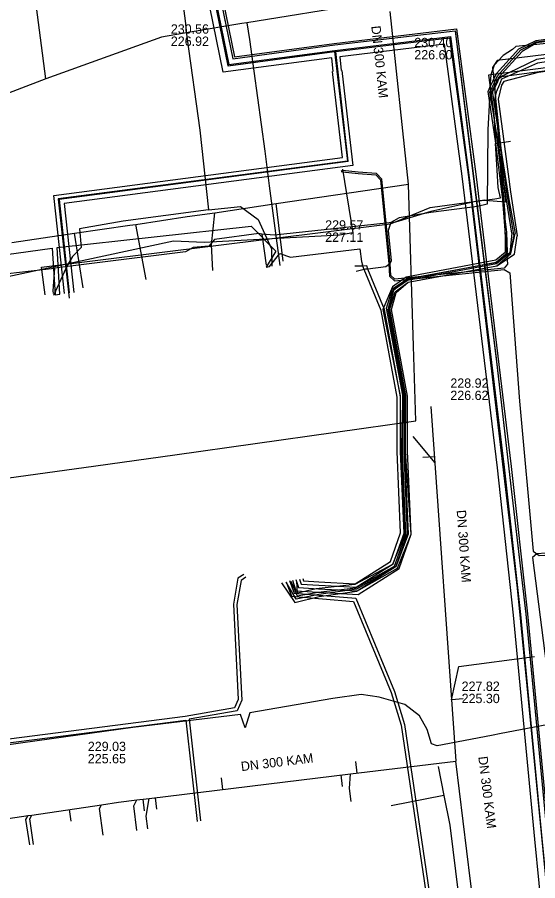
# Model space of a CAD drawing. Extents: x -600309 to -598967, y -1161267 to -1160292.
# Drawn here: x -599195.2 to -599150.5, y -1160662.5 to -1160588.4 of the extents above; entities that cross this region are included whole.
import ezdxf

# ---------------------------------------------------------------- set-up
doc = ezdxf.new("R2010")
doc.units = 0
for name, color, linetype in [('Vrstva 1', 7, 'Continuous'), ('Vrstva 12', 7, 'Continuous'), ('Vrstva 13', 7, 'Continuous'), ('Vrstva 16', 7, 'Continuous'), ('Vrstva 19', 7, 'Continuous'), ('Vrstva 25', 7, 'Continuous'), ('Vrstva 26', 7, 'Continuous'), ('Vrstva 37', 7, 'Continuous'), ('Vrstva 42', 7, 'Continuous'), ('Vrstva 44', 7, 'Continuous'), ('Vrstva 5', 7, 'Continuous'), ('Vrstva 55', 7, 'Continuous'), ('Vrstva 58', 7, 'Continuous'), ('Vrstva 9', 7, 'Continuous')]:
    doc.layers.add(name, color=color, linetype=linetype)

msp = doc.modelspace()

# ---------------------------------------------------------------- linework, layer by layer
at = {"layer": 'Vrstva 1'}
for points in [[(-599161.23, -1160624.38), (-599159.351, -1160626.633)], [(-599157.92, -1160646.98), (-599157.293, -1160644.136), (-599150.803, -1160643.268)]]:
    msp.add_lwpolyline(points, dxfattribs=at)
at = {"layer": 'Vrstva 12'}
for points in [[(-599132.02, -1160590.61), (-599132.84, -1160590.72), (-599135.22, -1160591.06), (-599153.6, -1160593.5), (-599154.04, -1160593.8), (-599154.24, -1160594.55), (-599153.715, -1160599.45)], [(-599155.093, -1160604.091), (-599153.255, -1160604.241), (-599153.715, -1160599.45)], [(-599155.093, -1160604.091), (-599155.84, -1160604.2), (-599159.69, -1160605.07), (-599162.72, -1160605.98), (-599173.1, -1160607.09), (-599174.19, -1160607)], [(-599174.19, -1160607), (-599174.45, -1160606.97), (-599178.26, -1160607.48), (-599178.74, -1160608.03), (-599180.09, -1160608.17), (-599180.74, -1160608.52), (-599188.55, -1160609.5)], [(-599174.19, -1160607), (-599173.83, -1160609.67)], [(-599205.42, -1160610.74), (-599198.28, -1160609.65), (-599195.99, -1160610.39), (-599192, -1160609.93)], [(-599188.55, -1160609.5), (-599192, -1160609.93)], [(-599192, -1160609.93), (-599192.14, -1160611.87), (-599192.11, -1160612.12)]]:
    msp.add_lwpolyline(points, dxfattribs=at)
at = {"layer": 'Vrstva 13'}
for points in [[(-599131.23, -1160590.35), (-599154.76, -1160593.36), (-599154.29, -1160596.71)], [(-599154.29, -1160596.71), (-599154.15, -1160599.22)], [(-599154.15, -1160599.22), (-599152.86, -1160599.04)], [(-599154.02, -1160601.52), (-599154.15, -1160599.22)], [(-599153.93, -1160603.02), (-599154.02, -1160601.52)], [(-599163.66, -1160606.19), (-599163.17, -1160606.13), (-599159.77, -1160604.73), (-599159.55, -1160604.7), (-599155.59, -1160604.16), (-599154.2, -1160603.97), (-599153.71, -1160603.9), (-599153.93, -1160603.02)], [(-599192.78, -1160612.21), (-599193.09, -1160609.85), (-599163.66, -1160606.19)]]:
    msp.add_lwpolyline(points, dxfattribs=at)
at = {"layer": 'Vrstva 16'}
for points in [[(-599192.72, -1160593.69), (-599193.74, -1160585.96), (-599194.03, -1160583.98), (-599194.7, -1160579.39)], [(-599135.52, -1160582.66), (-599135.8, -1160582.7), (-599135.87, -1160582.01), (-599136.2, -1160582.05), (-599146.35, -1160583.08), (-599156.59, -1160584.59), (-599157.48, -1160585.94), (-599165.55, -1160587.28), (-599175.48, -1160588.88)], [(-599175.48, -1160588.88), (-599175.92, -1160588.93), (-599180.35, -1160589.68), (-599182.8, -1160590.09)], [(-599175.48, -1160588.88), (-599175.27, -1160590.3), (-599174.88, -1160593.03), (-599173.95, -1160599.88), (-599173.56, -1160602.86), (-599172.66, -1160609.7)], [(-599182.8, -1160590.09), (-599192.72, -1160593.69), (-599200.89, -1160596.79), (-599201.15, -1160597.07), (-599200.88, -1160599.16), (-599200.44, -1160602.04)]]:
    msp.add_lwpolyline(points, dxfattribs=at)
at = {"layer": 'Vrstva 19'}
for points in [[(-599159.06, -1160652.72), (-599158.59, -1160655.2), (-599158.06, -1160657.74), (-599157.32, -1160663.78)], [(-599158.59, -1160655.2), (-599163.1, -1160656.1)]]:
    msp.add_lwpolyline(points, dxfattribs=at)
at = {"layer": 'Vrstva 25'}
msp.add_line((-599167.927, -1160591.244), (-599167.73, -1160592.998), dxfattribs=at)
for points in [[(-599181.172, -1160572.209), (-599177.028, -1160592.446), (-599167.927, -1160591.244)], [(-599167.927, -1160591.244), (-599158.005, -1160590.051), (-599156.43, -1160601.95), (-599153.397, -1160627.014), (-599151.996, -1160639.664), (-599150.167, -1160658.904), (-599149.063, -1160670.217), (-599148.749, -1160673.414), (-599147.323, -1160684.816), (-599145.49, -1160698.5), (-599141.208, -1160698.107), (-599140.802, -1160702.13), (-599144.819, -1160702.475), (-599143.951, -1160712.399)], [(-599167.73, -1160592.998), (-599167.7, -1160593.264), (-599166.833, -1160600.771), (-599191.595, -1160604.038), (-599190.729, -1160612.058)]]:
    msp.add_lwpolyline(points, dxfattribs=at)
at = {"layer": 'Vrstva 26'}
for p, q in [((-599168.078, -1160593.037), (-599168.207, -1160591.886)), ((-599167.512, -1160591.799), (-599167.382, -1160592.959))]:
    msp.add_line(p, q, dxfattribs=at)
for points in [[(-599168.207, -1160591.886), (-599177.504, -1160593.114), (-599181.759, -1160572.33)], [(-599180.504, -1160572.481), (-599176.553, -1160591.778), (-599168.005, -1160590.649)], [(-599167.998, -1160590.649), (-599157.488, -1160589.384), (-599155.835, -1160601.875), (-599152.801, -1160626.945), (-599151.4, -1160639.603), (-599149.57, -1160658.846), (-599148.466, -1160670.159), (-599148.153, -1160673.347), (-599146.728, -1160684.739), (-599144.972, -1160697.849), (-599140.671, -1160697.455), (-599140.144, -1160702.676), (-599144.169, -1160703.021), (-599143.396, -1160711.852)], [(-599144.548, -1160712.452), (-599145.469, -1160701.928), (-599141.46, -1160701.585), (-599141.745, -1160698.758), (-599146.008, -1160699.15), (-599147.918, -1160684.893), (-599149.346, -1160673.48), (-599149.66, -1160670.276), (-599150.764, -1160658.961), (-599152.593, -1160639.726), (-599153.993, -1160627.083), (-599157.025, -1160602.025), (-599158.522, -1160590.717), (-599167.512, -1160591.799)], [(-599191.127, -1160612.1), (-599192.035, -1160603.692), (-599167.275, -1160600.426), (-599168.098, -1160593.309), (-599168.128, -1160593.042)], [(-599167.333, -1160592.953), (-599167.303, -1160593.218), (-599166.39, -1160601.116), (-599191.155, -1160604.383), (-599190.332, -1160612.015)]]:
    msp.add_lwpolyline(points, dxfattribs=at)
at = {"layer": 'Vrstva 37'}
for points in [[(-599186.773, -1160536.904), (-599185.919, -1160543.243), (-599185.063, -1160549.571), (-599182.983, -1160561.239), (-599180.854, -1160571.662), (-599176.693, -1160591.965), (-599167.943, -1160590.772), (-599157.609, -1160589.546), (-599155.854, -1160603.637), (-599154.099, -1160617.704), (-599152.827, -1160628.654), (-599151.553, -1160639.616), (-599149.961, -1160656.353), (-599148.152, -1160675.113), (-599146.671, -1160686.296), (-599145.194, -1160697.449), (-599144.535, -1160701.657), (-599143.611, -1160711.663), (-599143.431, -1160714.556), (-599139.067, -1160714.195), (-599138.715, -1160714.173)], [(-599177.907, -1160571.595), (-599181.265, -1160572.282), (-599177.103, -1160592.568), (-599167.952, -1160591.344), (-599166.859, -1160600.744), (-599191.673, -1160603.99), (-599190.736, -1160612.516)], [(-599190.69, -1160612.506), (-599191.635, -1160604.013), (-599166.805, -1160600.752), (-599167.851, -1160591.332), (-599158.091, -1160590.155), (-599156.463, -1160602.102), (-599152.298, -1160637.405), (-599151.468, -1160645.784), (-599148.754, -1160673.721), (-599145.547, -1160698.503), (-599144.877, -1160702.62), (-599144.073, -1160712.097), (-599133.161, -1160711.161)]]:
    msp.add_lwpolyline(points, dxfattribs=at)
at = {"layer": 'Vrstva 42'}
for points in [[(-599186.77, -1160536.9), (-599185.92, -1160543.24), (-599185.06, -1160549.57), (-599182.98, -1160561.24), (-599180.85, -1160571.66), (-599176.69, -1160591.97), (-599167.94, -1160590.77), (-599157.61, -1160589.55), (-599155.85, -1160603.64), (-599154.1, -1160617.7), (-599152.83, -1160628.65), (-599151.55, -1160639.62), (-599149.96, -1160656.35), (-599148.15, -1160675.11), (-599146.67, -1160686.3), (-599145.19, -1160697.45), (-599144.53, -1160701.66), (-599143.61, -1160711.66), (-599143.43, -1160714.56), (-599139.07, -1160714.19), (-599138.72, -1160714.17)], [(-599177.91, -1160571.6), (-599181.26, -1160572.28), (-599177.1, -1160592.57), (-599167.95, -1160591.34), (-599166.86, -1160600.74), (-599191.67, -1160603.99), (-599190.74, -1160612.52)], [(-599220.564, -1160586.058), (-599219.299, -1160595.339), (-599218.093, -1160595.042), (-599218.065, -1160595.277), (-599219.244, -1160595.744), (-599218.95, -1160603.412), (-599217.775, -1160611.504), (-599210.538, -1160610.748), (-599210.209, -1160614.664), (-599209.845, -1160614.635), (-599210.143, -1160610.699), (-599192.179, -1160608.211), (-599191.933, -1160612.213), (-599191.542, -1160612.159), (-599191.76, -1160608.164), (-599175.111, -1160606.335), (-599172.998, -1160608.472), (-599173.815, -1160609.835), (-599173.537, -1160609.799), (-599172.651, -1160608.67), (-599171.751, -1160608.994), (-599165.78, -1160608.276), (-599165.66, -1160609.348), (-599165.57, -1160609.652)], [(-599190.69, -1160612.51), (-599191.63, -1160604.01), (-599166.8, -1160600.75), (-599167.85, -1160591.33), (-599158.09, -1160590.16), (-599156.46, -1160602.1), (-599152.3, -1160637.41), (-599151.47, -1160645.78), (-599148.75, -1160673.72), (-599145.55, -1160698.5), (-599144.88, -1160702.62), (-599144.07, -1160712.1), (-599133.16, -1160711.16)], [(-599130.959, -1160600.144), (-599130.62, -1160600.05), (-599130.47, -1160599.7), (-599130.91, -1160596.24), (-599131.48, -1160592.99), (-599131.85, -1160592), (-599132.05, -1160591.54), (-599132.2, -1160591.18), (-599133.11, -1160590.36), (-599134, -1160590), (-599136.95, -1160590.04), (-599143.09, -1160591.22), (-599150.56, -1160592.34), (-599153.64, -1160593.72), (-599153.81, -1160594.16), (-599154.09, -1160594.81), (-599154.25, -1160595.46), (-599153.88, -1160598.03), (-599153.2, -1160603.44), (-599152.588, -1160607.213)], [(-599143.17, -1160590.87), (-599150.64, -1160592.02), (-599153.85, -1160593.56), (-599154.04, -1160594.08), (-599154.42, -1160594.78), (-599154.66, -1160595.42), (-599154.82, -1160598.07), (-599154.87, -1160604.44), (-599155.7, -1160604.63), (-599159.71, -1160605.15), (-599162.43, -1160605.62), (-599163.12, -1160606), (-599163.35, -1160606.69), (-599163.09, -1160609.31), (-599163.23, -1160609.55), (-599163.55, -1160609.83), (-599165.094, -1160610.006), (-599165.3, -1160610.03), (-599165.41, -1160610.057), (-599166.117, -1160610.232)], [(-599130.985, -1160599.943), (-599130.766, -1160599.883), (-599130.675, -1160599.671), (-599131.108, -1160596.27), (-599131.82, -1160593.04), (-599132.49, -1160592.52), (-599133.12, -1160591.99), (-599134.21, -1160591.61), (-599136.86, -1160591.37), (-599142.91, -1160592.12), (-599150.48, -1160593.14), (-599153.44, -1160593.91), (-599153.625, -1160594.236), (-599153.77, -1160594.83), (-599153.92, -1160595.42), (-599153.59, -1160597.96), (-599152.86, -1160603.37), (-599152.283, -1160607.161)], [(-599171.577, -1160636.706), (-599171.285, -1160637.624), (-599169.358, -1160637.751), (-599165.945, -1160637.936), (-599162.424, -1160635.718), (-599161.393, -1160632.78), (-599161.697, -1160625.644), (-599161.692, -1160620.926), (-599163.065, -1160613.494), (-599162.677, -1160612.012), (-599161.651, -1160611.136), (-599154.031, -1160609.722), (-599152.532, -1160608.724), (-599152.283, -1160607.161)], [(-599171.276, -1160636.662), (-599171.061, -1160637.338), (-599169.34, -1160637.452), (-599166.024, -1160637.631), (-599162.672, -1160635.52), (-599161.695, -1160632.735), (-599161.997, -1160625.65), (-599161.992, -1160620.953), (-599163.372, -1160613.483), (-599162.943, -1160611.845), (-599161.785, -1160610.856), (-599154.146, -1160609.438), (-599152.824, -1160608.558), (-599152.588, -1160607.213)], [(-599170.674, -1160636.573), (-599170.613, -1160636.766), (-599169.304, -1160636.853), (-599166.182, -1160637.022), (-599163.169, -1160635.124), (-599162.299, -1160632.645), (-599162.597, -1160625.662), (-599162.592, -1160621.008), (-599163.968, -1160613.556), (-599165.41, -1160610.057), (-599165.47, -1160609.911), (-599165.532, -1160609.75), (-599165.57, -1160609.652)], [(-599170.975, -1160636.617), (-599170.837, -1160637.052), (-599169.322, -1160637.152), (-599166.103, -1160637.327), (-599162.921, -1160635.322), (-599161.997, -1160632.69), (-599162.297, -1160625.656), (-599162.292, -1160620.981), (-599163.679, -1160613.471), (-599165.094, -1160610.006), (-599165.203, -1160609.74), (-599165.532, -1160609.75), (-599166.209, -1160609.771)], [(-599175.748, -1160636.221), (-599176.248, -1160636.551), (-599176.639, -1160638.771), (-599176.229, -1160646.949), (-599176.53, -1160647.673), (-599180.768, -1160648.407), (-599204.821, -1160651.509), (-599203.636, -1160660.694)], [(-599175.583, -1160636.471), (-599175.975, -1160636.73), (-599176.338, -1160638.79), (-599175.926, -1160647.002), (-599176.316, -1160647.94), (-599180.438, -1160648.654), (-599179.448, -1160657.386)], [(-599172.098, -1160636.848), (-599171.649, -1160638.101), (-599166.329, -1160638.557), (-599163.104, -1160646.368), (-599162.239, -1160649.158), (-599160.133, -1160663.5), (-599159.231, -1160672.302), (-599157.069, -1160687.087), (-599156.19, -1160693.43), (-599156.7, -1160694.01), (-599157.47, -1160694.3)], [(-599171.818, -1160636.742), (-599171.432, -1160637.819), (-599166.121, -1160638.274), (-599162.821, -1160646.266), (-599161.946, -1160649.091), (-599159.835, -1160663.463), (-599158.933, -1160672.265), (-599156.771, -1160687.048), (-599156.188, -1160691.827), (-599155.88, -1160693.384), (-599155.308, -1160697.424), (-599155.292, -1160700.05), (-599153.826, -1160711.865), (-599153.301, -1160714.998), (-599153.164, -1160717.627), (-599153.277, -1160718.351), (-599154.372, -1160718.775), (-599154.334, -1160719.045)], [(-599203.338, -1160660.656), (-599204.485, -1160651.768), (-599180.732, -1160648.721), (-599179.746, -1160657.42)]]:
    msp.add_lwpolyline(points, dxfattribs=at)
at = {"layer": 'Vrstva 44'}
for points in [[(-599153.19, -1160606.83), (-599153.353, -1160605.47), (-599153.52, -1160604.08), (-599154.11, -1160599.2), (-599154.786, -1160594.763), (-599154.628, -1160594.423), (-599154.07, -1160593.22), (-599152.14, -1160591.11), (-599151.554, -1160590.823), (-599150.67, -1160590.39), (-599138.352, -1160588.729)], [(-599152.74, -1160606.94), (-599153.22, -1160604.08), (-599153.94, -1160599.03), (-599154.361, -1160596.454), (-599154.63, -1160594.81), (-599154.589, -1160594.724), (-599153.97, -1160593.43), (-599151.97, -1160591.2), (-599151.182, -1160590.786), (-599150.64, -1160590.5), (-599138.436, -1160588.858)], [(-599138.553, -1160589.038), (-599150.62, -1160590.6), (-599150.882, -1160590.755), (-599151.87, -1160591.34), (-599153.88, -1160593.57), (-599154.45, -1160594.72), (-599153.81, -1160598.98), (-599153.01, -1160604.03), (-599152.47, -1160606.96)], [(-599145.9, -1160590.25), (-599150.882, -1160590.755), (-599151.182, -1160590.786), (-599151.554, -1160590.823), (-599152.41, -1160590.91), (-599152.69, -1160591.16), (-599153.48, -1160591.67), (-599154.26, -1160592.52), (-599154.56, -1160593.35), (-599154.63, -1160594.41), (-599154.628, -1160594.423), (-599154.589, -1160594.724), (-599154.361, -1160596.454), (-599153.57, -1160602.47), (-599153.355, -1160605.335)], [(-599153.355, -1160605.335), (-599153.353, -1160605.47), (-599153.311, -1160608.583), (-599154.136, -1160609.235), (-599161.814, -1160610.698), (-599162.978, -1160611.539), (-599163.816, -1160613.479), (-599162.34, -1160620.884), (-599162.26, -1160625.7), (-599161.966, -1160632.832), (-599162.98, -1160635.376), (-599166.23, -1160637.092), (-599169.524, -1160637.457), (-599171.146, -1160637.825), (-599171.182, -1160636.792)], [(-599172.505, -1160636.94), (-599171.372, -1160638.64), (-599169.28, -1160638.113), (-599166.062, -1160637.654), (-599162.563, -1160635.683), (-599161.393, -1160632.78), (-599161.862, -1160625.662), (-599161.839, -1160620.864), (-599163.213, -1160613.432), (-599162.766, -1160611.968), (-599161.651, -1160611.136), (-599154.031, -1160609.722), (-599152.832, -1160608.676), (-599152.47, -1160606.96)], [(-599152.74, -1160606.94), (-599152.935, -1160608.613), (-599154.068, -1160609.57), (-599161.701, -1160610.989), (-599162.896, -1160611.825), (-599163.306, -1160613.441), (-599161.947, -1160620.878), (-599161.96, -1160625.703), (-599161.639, -1160632.759), (-599162.707, -1160635.567), (-599166.076, -1160637.502), (-599169.299, -1160637.948), (-599171.243, -1160638.335), (-599172.116, -1160636.898)], [(-599171.705, -1160636.812), (-599171.172, -1160638.058), (-599169.358, -1160637.751), (-599166.126, -1160637.377), (-599162.81, -1160635.527), (-599161.832, -1160632.787), (-599162.126, -1160625.677), (-599162.099, -1160620.824), (-599163.508, -1160613.375), (-599163, -1160611.718), (-599161.746, -1160610.877), (-599154.086, -1160609.427), (-599153.11, -1160608.583), (-599153.19, -1160606.83)]]:
    msp.add_lwpolyline(points, dxfattribs=at)
at = {"layer": 'Vrstva 5'}
for p, q in [((-599184.12, -1160610.91), (-599185.02, -1160606.17)), ((-599189.52, -1160611.63), (-599190.27, -1160606.94))]:
    msp.add_line(p, q, dxfattribs=at)
at = {"layer": 'Vrstva 55'}
for points in [[(-599134.527, -1160575.478), (-599133.799, -1160575.951), (-599133.611, -1160576.547), (-599133.52, -1160577.192), (-599133.14, -1160580.84), (-599132.55, -1160588.03), (-599132.62, -1160588.52), (-599133.09, -1160589.21), (-599145.77, -1160591.1), (-599154, -1160592.11), (-599154.41, -1160592.71), (-599154.22, -1160594.54), (-599153.52, -1160604.46), (-599153.11, -1160609.58), (-599153.416, -1160609.93), (-599162.778, -1160610.887), (-599163.122, -1160610.553), (-599163.19, -1160609.545), (-599163.892, -1160602.284), (-599164.363, -1160601.792), (-599165.925, -1160601.68), (-599167.287, -1160601.545), (-599167.39, -1160601.62)], [(-599167.285, -1160601.422), (-599166.4, -1160606.9), (-599167.53, -1160607.1), (-599179.16, -1160607.72), (-599181.79, -1160607.61), (-599197.07, -1160610.91), (-599197.66, -1160605.5)], [(-599167.39, -1160601.62), (-599167.289, -1160601.666), (-599165.935, -1160601.8), (-599164.417, -1160601.908), (-599164.008, -1160602.336), (-599163.31, -1160609.555), (-599163.238, -1160610.607), (-599162.822, -1160611.013), (-599153.404, -1160610.05), (-599152.93, -1160610.33), (-599152.1, -1160621.36), (-599150.93, -1160634.22), (-599150.4, -1160634.59), (-599149.91, -1160634.58)], [(-599149.84, -1160634.41), (-599150.6, -1160634.45), (-599150.99, -1160634.77), (-599149.15, -1160649.02), (-599153.679, -1160649.874), (-599154.504, -1160650.06), (-599159.15, -1160650.94), (-599159.63, -1160650.77), (-599160.02, -1160649.52), (-599160.68, -1160648.35), (-599161.94, -1160647.38), (-599164.13, -1160646.75), (-599165.67, -1160646.53), (-599168.11, -1160646.86), (-599175.218, -1160648.112), (-599175.63, -1160649.38), (-599176.029, -1160648.238), (-599185.26, -1160649.36), (-599194.714, -1160650.668), (-599205.641, -1160652.23), (-599205.76, -1160652.63), (-599205.68, -1160653.44)]]:
    msp.add_lwpolyline(points, dxfattribs=at)
at = {"layer": 'Vrstva 58'}
for points in [[(-599181.63, -1160582.23), (-599180.77, -1160588.69), (-599180.62, -1160590.06), (-599179.507, -1160598.088), (-599178.78, -1160604.93)], [(-599178.78, -1160604.93), (-599186.09, -1160605.9), (-599189.85, -1160606.55), (-599189.69, -1160608.17), (-599190.44, -1160608.93), (-599190.93, -1160609.76), (-599191.28, -1160610.54), (-599192.06, -1160612.28)], [(-599178.78, -1160604.93), (-599176.03, -1160604.64), (-599174.52, -1160605.76), (-599173.38, -1160608.27), (-599173.35, -1160609.75)]]:
    msp.add_lwpolyline(points, dxfattribs=at)
at = {"layer": 'Vrstva 9'}
for p, q in [((-599161.61, -1160602.72), (-599163.19, -1160587.91)), ((-599172.38, -1160609.34), (-599172.98, -1160604.39)), ((-599159.69, -1160621.81), (-599157.55, -1160652.24)), ((-599160.387, -1160626.16), (-599159.39, -1160626.09)), ((-599156.922, -1160646.91), (-599157.92, -1160646.98)), ((-599166.17, -1160652.286), (-599166.06, -1160653.28)), ((-599177.682, -1160653.687), (-599177.56, -1160654.68)), ((-599167.269, -1160654.433), (-599167.39, -1160653.44)), ((-599184.251, -1160656.502), (-599184.38, -1160655.51)), ((-599183.22, -1160656.384), (-599183.33, -1160655.39)), ((-599190.563, -1160657.389), (-599190.71, -1160656.4))]:
    msp.add_line(p, q, dxfattribs=at)
for points in [[(-599195.66, -1160607.73), (-599190.27, -1160606.94), (-599185.51, -1160606.24), (-599185.02, -1160606.17), (-599180.6, -1160605.51), (-599178.24, -1160605.17), (-599172.98, -1160604.39), (-599161.61, -1160602.72)], [(-599161, -1160623.04), (-599161.19, -1160616.64), (-599161.61, -1160602.72)], [(-599178.4, -1160610.14), (-599178.51, -1160607.94), (-599178.24, -1160605.17)], [(-599188.451, -1160626.893), (-599181.65, -1160625.95), (-599161, -1160623.04)], [(-599219.55, -1160631.18), (-599200.27, -1160628.53), (-599188.451, -1160626.893)], [(-599186.49, -1160655.77), (-599184.92, -1160655.58), (-599183.87, -1160655.45), (-599166.6, -1160653.34), (-599157.55, -1160652.24)], [(-599155.96, -1160665.23), (-599156.29, -1160662.56), (-599157.55, -1160652.24)], [(-599166.531, -1160655.71), (-599166.683, -1160654.603), (-599166.6, -1160653.34)], [(-599184.924, -1160658.202), (-599185.179, -1160656.093), (-599184.92, -1160655.58)], [(-599183.978, -1160658.074), (-599184.109, -1160656.965), (-599183.87, -1160655.45)], [(-599217.61, -1160660.41), (-599216.13, -1160660.19), (-599209.31, -1160659.17), (-599198.26, -1160657.52), (-599197.136, -1160657.36), (-599194.26, -1160656.93), (-599193.94, -1160656.88), (-599187.96, -1160655.99), (-599186.49, -1160655.77)], [(-599187.798, -1160658.592), (-599188.137, -1160656.311), (-599187.96, -1160655.99)], [(-599194.111, -1160659.447), (-599194.437, -1160657.251), (-599194.26, -1160656.93)], [(-599193.79, -1160659.404), (-599194.117, -1160657.201), (-599193.94, -1160656.88)]]:
    msp.add_lwpolyline(points, dxfattribs=at)

# ---------------------------------------------------------------- texts
at = {"layer": 'Vrstva 12'}
for s, p in [('230.56', (-599182.005, -1160589.8)), ('226.92', (-599182.005, -1160590.85)), ('230.40', (-599161.118, -1160590.962)), ('226.60', (-599161.118, -1160592.012)), ('229.57', (-599168.762, -1160606.622)), ('227.11', (-599168.762, -1160607.672)), ('228.92', (-599158.025, -1160620.2)), ('226.62', (-599158.025, -1160621.25)), ('227.82', (-599157.058, -1160646.22)), ('225.30', (-599157.058, -1160647.27)), ('229.03', (-599189.126, -1160651.387)), ('225.65', (-599189.126, -1160652.437))]:
    msp.add_text(s, height=0.8, dxfattribs=at).set_placement(p)
for rotation, p in [(276.10836, (-599164.812, -1160589.16)), (274.04571, (-599157.483, -1160630.716)), (6.93279, (-599175.941, -1160653.112)), (276.9678, (-599155.63, -1160651.881))]:
    msp.add_text('DN 300 KAM', height=0.8, rotation=rotation, dxfattribs=at).set_placement(p)

doc.saveas('drawing.dxf')
